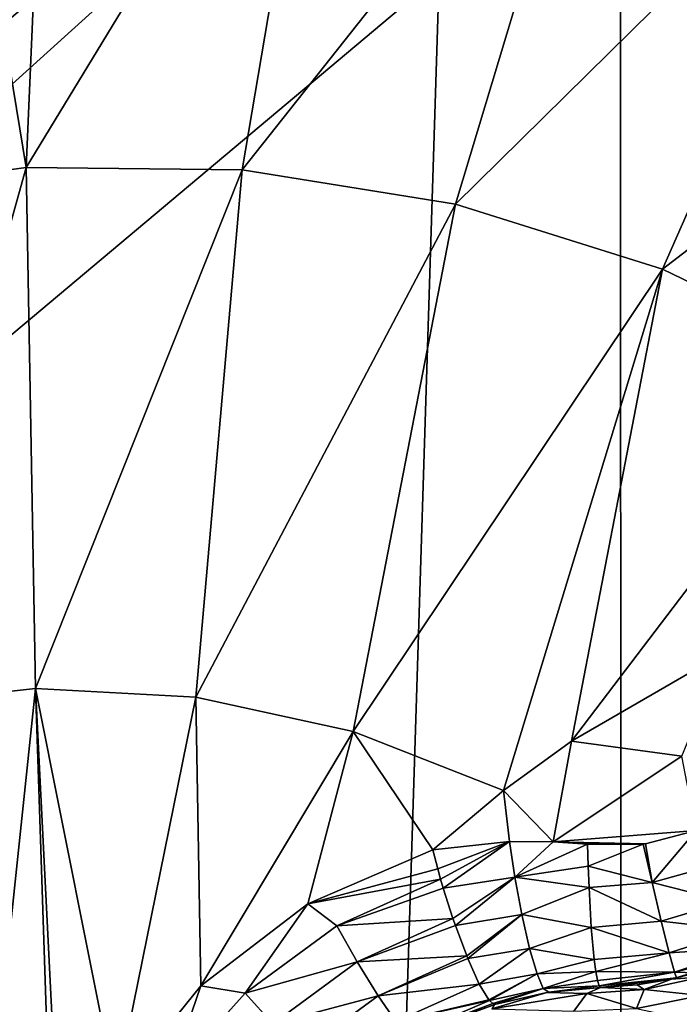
# Model space of a CAD drawing. Header units: metres. Extents: x -206 to 75, y -104 to 104.
# Tile 434 of 656: x -97.41 to -96.15, y 50.47 to 52.35. Entities that reach past the tile are written whole.
import ezdxf

# ---------------------------------------------------------------- set-up
doc = ezdxf.new("R2010")
doc.units = ezdxf.units.M
doc.layers.add('solid_01_1-CONSUMER_THERM_B_125288', color=7, linetype='CONTINUOUS')

msp = doc.modelspace()

# ---------------------------------------------------------------- linework, layer by layer
at = {"layer": 'solid_01_1-CONSUMER_THERM_B_125288'}
for points in [[(-106.887138, 47.939438, 1.5), (-97.174187, 56.091938, 1.5), (-200.514557, 74.966148, 1.5)], [(-76.404617, 63.580017, 75.400002), (-185.604614, 63.572178, 75.400002), (-92.716316, 42.429672, 75.400002)], [(-185.604614, 63.572178, 75.400002), (-93.500069, 42.491352, 75.400002), (-92.716316, 42.429672, 75.400002)], [(-185.604614, 63.572178, 75.400002), (-168.500076, 42.491318, 75.400002), (-93.500069, 42.491352, 75.400002)], [(-96.262909, 63.481071), (-95.711685, 63.53223), (-96.244728, -63.518929)], [(-95.711685, 63.53223), (-95.693489, -63.569927), (-96.244728, -63.518929)], [(-96.262909, 63.481071), (-100.244728, -63.519501), (-100.262909, 63.480499)], [(-96.262909, 63.481071), (-96.244728, -63.518929), (-100.244728, -63.519501)], [(-106.74334, 47.768116, 1.525335), (-97.174187, 56.091938, 1.5), (-106.887138, 47.939438, 1.5)], [(-97.030815, 55.921124, 1.525184), (-97.174187, 56.091938, 1.5), (-106.74334, 47.768116, 1.525335)], [(-96.894142, 55.758289, 1.599859), (-97.030815, 55.921124, 1.525184), (-106.74334, 47.768116, 1.525335)], [(-96.894142, 55.758289, 1.599859), (-106.74334, 47.768116, 1.525335), (-106.606697, 47.605324, 1.600154)], [(-96.77169, 55.612396, 1.720235), (-96.894142, 55.758289, 1.599859), (-106.606697, 47.605324, 1.600154)], [(-96.77169, 55.612396, 1.720235), (-106.606697, 47.605324, 1.600154), (-106.484299, 47.459492, 1.720659)], [(-96.66967, 55.490849, 1.8802), (-96.77169, 55.612396, 1.720235), (-106.484299, 47.459492, 1.720659)], [(-96.66967, 55.490849, 1.8802), (-106.484299, 47.459492, 1.720659), (-106.382347, 47.338028, 1.880731)], [(-96.66967, 55.490849, 1.8802), (-106.382347, 47.338028, 1.880731), (-106.306274, 47.247391, 2.071429)], [(-96.66967, 55.490849, 1.8802), (-106.306274, 47.247391, 2.071429), (-96.593323, 55.399895, 2.071429)], [(-96.593323, 55.399895, 2.071429), (-106.306274, 47.247391, 2.071429), (-106.15197, 47.063553, 2.474663)], [(-96.439018, 55.216053, 2.474663), (-96.593323, 55.399895, 2.071429), (-106.15197, 47.063553, 2.474663)], [(-94.904015, 55.228691, 72.400002), (-105.25354, 48.577946, 72.400002), (-102.325867, 53.848759, 72.400002)], [(-94.904015, 55.228691, 72.400002), (-94.903542, 48.57869, 72.400002), (-105.25354, 48.577946, 72.400002)], [(-96.439018, 55.216053, 2.474663), (-106.15197, 47.063553, 2.474663), (-105.951935, 46.825233, 2.825941)], [(-96.23877, 54.97747, 2.826262), (-96.439018, 55.216053, 2.474663), (-105.951935, 46.825233, 2.825941)], [(-96.23877, 54.97747, 2.826262), (-105.951935, 46.825233, 2.825941), (-105.713226, 46.540829, 3.112886)], [(-95.999763, 54.692722, 3.113388), (-96.23877, 54.97747, 2.826262), (-105.713226, 46.540829, 3.112886)], [(-95.481506, 54.962761, 3.5), (-95.141167, 53.669785, 3.5), (-104.854118, 45.517281, 3.5)], [(-95.481506, 54.962761, 3.5), (-104.854118, 45.517281, 3.5), (-95.949623, 54.907352, 3.5)], [(-95.949623, 54.907352, 3.5), (-104.854118, 45.517281, 3.5), (-96.411331, 54.815514, 3.5)], [(-96.411331, 54.815514, 3.5), (-104.854118, 45.517281, 3.5), (-96.865028, 54.687561, 3.5)], [(-95.999763, 54.692722, 3.113388), (-105.713226, 46.540829, 3.112886), (-105.444244, 46.220364, 3.325387)], [(-95.730453, 54.371861, 3.325905), (-95.999763, 54.692722, 3.113388), (-105.444244, 46.220364, 3.325387)], [(-96.865028, 54.687561, 3.5), (-104.854118, 45.517281, 3.5), (-97.306938, 54.524525, 3.5)], [(-97.306938, 54.524525, 3.5), (-104.854118, 45.517281, 3.5), (-97.734703, 54.327328, 3.5)], [(-95.730453, 54.371861, 3.325905), (-105.444244, 46.220364, 3.325387), (-105.154472, 45.875126, 3.455959)], [(-95.440338, 54.026215, 3.45631), (-95.730453, 54.371861, 3.325905), (-105.154472, 45.875126, 3.455959)], [(-95.440338, 54.026215, 3.45631), (-105.154472, 45.875126, 3.455959), (-104.854118, 45.517281, 3.5)], [(-95.440338, 54.026215, 3.45631), (-104.854118, 45.517281, 3.5), (-95.141167, 53.669785, 3.5)], [(-97.399971, 52.070324, 17.7449), (-97.359352, 53.013897, 17.260666), (-97.537476, 52.904751, 17.260666)], [(-96.82534, 53.015339, 17.428663), (-97.359352, 53.013897, 17.260666), (-97.399971, 52.070324, 17.7449)], [(-96.82534, 53.015339, 17.428663), (-97.399971, 52.070324, 17.7449), (-96.986328, 52.065529, 17.875093)], [(-96.82534, 53.015339, 17.428663), (-96.986328, 52.065529, 17.875093), (-96.294556, 52.938934, 17.595724)], [(-96.294556, 52.938934, 17.595724), (-96.986328, 52.065529, 17.875093), (-96.577385, 52.000168, 18.003803)], [(-96.294556, 52.938934, 17.595724), (-96.577385, 52.000168, 18.003803), (-95.778992, 52.786156, 17.75799)], [(-97.399971, 52.070324, 17.7449), (-97.537476, 52.904751, 17.260666), (-97.810188, 52.01445, 17.615782)], [(-95.778992, 52.786156, 17.75799), (-96.577385, 52.000168, 18.003803), (-96.181168, 51.875515, 18.128504)], [(-95.778992, 52.786156, 17.75799), (-96.181168, 51.875515, 18.128504), (-95.288589, 52.559952, 17.912331)], [(-95.288589, 52.559952, 17.912331), (-96.181168, 51.875515, 18.128504), (-95.805466, 51.694023, 18.246748)], [(-97.399971, 52.070324, 17.7449), (-97.810188, 52.01445, 17.615782), (-97.688469, 51.038456, 18.015265)], [(-97.399971, 52.070324, 17.7449), (-97.688469, 51.038456, 18.015265), (-97.382317, 51.071915, 18.111628)], [(-96.986328, 52.065529, 17.875093), (-97.399971, 52.070324, 17.7449), (-97.382317, 51.071915, 18.111628)], [(-96.986328, 52.065529, 17.875093), (-97.382317, 51.071915, 18.111628), (-97.07489, 51.055611, 18.208385)], [(-96.577385, 52.000168, 18.003803), (-96.986328, 52.065529, 17.875093), (-97.07489, 51.055611, 18.208385)], [(-96.577385, 52.000168, 18.003803), (-97.07489, 51.055611, 18.208385), (-96.773521, 50.989929, 18.303238)], [(-96.181168, 51.875515, 18.128504), (-96.577385, 52.000168, 18.003803), (-96.773521, 50.989929, 18.303238)], [(-96.181168, 51.875515, 18.128504), (-96.773521, 50.989929, 18.303238), (-96.485771, 50.876842, 18.393747)], [(-96.355331, 50.971485, 18.393747), (-96.181168, 51.875515, 18.128504), (-96.485771, 50.876842, 18.393747)], [(-96.355331, 50.971485, 18.393747), (-95.805466, 51.694023, 18.246748), (-96.181168, 51.875515, 18.128504)], [(-96.355331, 50.971485, 18.393747), (-96.062744, 51.140457, 18.393749), (-95.805466, 51.694023, 18.246748)], [(-96.143593, 50.942589, 18.426445), (-96.062744, 51.140457, 18.393749), (-96.355331, 50.971485, 18.393747)], [(-97.382317, 51.071915, 18.111628), (-97.688469, 51.038456, 18.015265), (-97.492691, 50.027512, 18.295778)], [(-97.382317, 51.071915, 18.111628), (-97.492691, 50.027512, 18.295778), (-97.347664, 50.031719, 18.341442)], [(-97.382317, 51.071915, 18.111628), (-97.332779, 50.079262, 18.339277), (-97.228157, 50.300884, 18.335257)], [(-97.07489, 51.055611, 18.208385), (-97.382317, 51.071915, 18.111628), (-97.228157, 50.300884, 18.335257)], [(-97.382317, 51.071915, 18.111628), (-97.347664, 50.031719, 18.341442), (-97.332779, 50.079262, 18.339277)], [(-97.07489, 51.055611, 18.208385), (-97.228157, 50.300884, 18.335257), (-97.065826, 50.50288, 18.343151)], [(-96.773521, 50.989929, 18.303238), (-97.07489, 51.055611, 18.208385), (-97.065826, 50.50288, 18.343151)], [(-96.773521, 50.989929, 18.303238), (-97.065826, 50.50288, 18.343151), (-96.860207, 50.659687, 18.36298)], [(-96.773521, 50.989929, 18.303238), (-96.860207, 50.659687, 18.36298), (-96.6213, 50.763134, 18.393747)], [(-96.485771, 50.876842, 18.393747), (-96.773521, 50.989929, 18.303238), (-96.6213, 50.763134, 18.393747)], [(-96.390526, 50.778667, 18.426289), (-96.355331, 50.971485, 18.393747), (-96.485771, 50.876842, 18.393747)], [(-96.143593, 50.942589, 18.426445), (-96.355331, 50.971485, 18.393747), (-96.390526, 50.778667, 18.426289)], [(-96.116348, 50.800217, 18.439516), (-96.143593, 50.942589, 18.426445), (-96.390526, 50.778667, 18.426289)], [(-96.474228, 50.778973, 18.416172), (-96.485771, 50.876842, 18.393747), (-96.6213, 50.763134, 18.393747)], [(-96.390526, 50.778667, 18.426289), (-96.485771, 50.876842, 18.393747), (-96.474228, 50.778973, 18.416172)], [(-96.213318, 50.774685, 18.438215), (-96.116348, 50.800217, 18.439516), (-96.390526, 50.778667, 18.426289)], [(-96.200844, 50.700336, 18.430731), (-96.116348, 50.800217, 18.439516), (-96.213318, 50.774685, 18.438215)], [(-96.200844, 50.700336, 18.430731), (-96.088127, 50.731674, 18.430347), (-96.116348, 50.800217, 18.439516)], [(-96.474228, 50.778973, 18.416172), (-96.6213, 50.763134, 18.393747), (-96.611618, 50.726715, 18.401201)], [(-96.474228, 50.778973, 18.416172), (-96.611618, 50.726715, 18.401201), (-96.606049, 50.707062, 18.402807)], [(-96.474228, 50.778973, 18.416172), (-96.606049, 50.707062, 18.402807), (-96.600967, 50.689812, 18.402847)], [(-96.474228, 50.778973, 18.416172), (-96.600967, 50.689812, 18.402847), (-96.463829, 50.710949, 18.419601)], [(-96.390526, 50.778667, 18.426289), (-96.474228, 50.778973, 18.416172), (-96.463829, 50.710949, 18.419601)], [(-96.390526, 50.778667, 18.426289), (-96.463829, 50.710949, 18.419601), (-96.324478, 50.773758, 18.432564)], [(-96.463829, 50.710949, 18.419601), (-96.323357, 50.732056, 18.433228), (-96.324478, 50.773758, 18.432564)], [(-96.217758, 50.774132, 18.438097), (-96.390526, 50.778667, 18.426289), (-96.324478, 50.773758, 18.432564)], [(-96.217758, 50.774132, 18.438097), (-96.213318, 50.774685, 18.438215), (-96.390526, 50.778667, 18.426289)], [(-96.217758, 50.774132, 18.438097), (-96.324478, 50.773758, 18.432564), (-96.323357, 50.732056, 18.433228)], [(-96.200844, 50.700336, 18.430731), (-96.217758, 50.774132, 18.438097), (-96.323357, 50.732056, 18.433228)], [(-96.200844, 50.700336, 18.430731), (-96.213318, 50.774685, 18.438215), (-96.217758, 50.774132, 18.438097)], [(-96.611618, 50.726715, 18.401201), (-96.6213, 50.763134, 18.393747), (-96.860207, 50.659687, 18.36298)], [(-96.463829, 50.710949, 18.419601), (-96.321762, 50.690823, 18.426958), (-96.323357, 50.732056, 18.433228)], [(-96.200844, 50.700336, 18.430731), (-96.323357, 50.732056, 18.433228), (-96.321762, 50.690823, 18.426958)], [(-96.200844, 50.700336, 18.430731), (-96.057716, 50.664539, 18.395985), (-96.088127, 50.731674, 18.430347)], [(-96.606049, 50.707062, 18.402807), (-96.611618, 50.726715, 18.401201), (-96.860207, 50.659687, 18.36298)], [(-96.804878, 50.617493, 18.376822), (-96.606049, 50.707062, 18.402807), (-96.860207, 50.659687, 18.36298)], [(-96.600967, 50.689812, 18.402847), (-96.606049, 50.707062, 18.402807), (-96.804878, 50.617493, 18.376822)], [(-96.463829, 50.710949, 18.419601), (-96.600967, 50.689812, 18.402847), (-96.582367, 50.631393, 18.393158)], [(-96.463829, 50.710949, 18.419601), (-96.582367, 50.631393, 18.393158), (-96.577858, 50.61824, 18.388721)], [(-96.463829, 50.710949, 18.419601), (-96.577858, 50.61824, 18.388721), (-96.450516, 50.639496, 18.402063)], [(-96.463829, 50.710949, 18.419601), (-96.450516, 50.639496, 18.402063), (-96.321762, 50.690823, 18.426958)], [(-96.200844, 50.700336, 18.430731), (-96.321762, 50.690823, 18.426958), (-96.183296, 50.626644, 18.397263)], [(-96.200844, 50.700336, 18.430731), (-96.183296, 50.626644, 18.397263), (-96.057716, 50.664539, 18.395985)], [(-96.600967, 50.689812, 18.402847), (-96.804878, 50.617493, 18.376822), (-96.582367, 50.631393, 18.393158)], [(-96.450516, 50.639496, 18.402063), (-96.317375, 50.614441, 18.394554), (-96.321762, 50.690823, 18.426958)], [(-96.183296, 50.626644, 18.397263), (-96.321762, 50.690823, 18.426958), (-96.317375, 50.614441, 18.394554)], [(-96.980347, 50.488892, 18.358753), (-96.860207, 50.659687, 18.36298), (-97.065826, 50.50288, 18.343151)], [(-96.980347, 50.488892, 18.358753), (-96.804878, 50.617493, 18.376822), (-96.860207, 50.659687, 18.36298)], [(-96.183296, 50.626644, 18.397263), (-96.032669, 50.609486, 18.337484), (-96.057716, 50.664539, 18.395985)], [(-96.450516, 50.639496, 18.402063), (-96.577858, 50.61824, 18.388721), (-96.556107, 50.559986, 18.356611)], [(-96.450516, 50.639496, 18.402063), (-96.556107, 50.559986, 18.356611), (-96.554085, 50.555016, 18.352713)], [(-96.450516, 50.639496, 18.402063), (-96.554085, 50.555016, 18.352713), (-96.435692, 50.57449, 18.36202)], [(-96.450516, 50.639496, 18.402063), (-96.435692, 50.57449, 18.36202), (-96.317375, 50.614441, 18.394554)], [(-96.765732, 50.548431, 18.367184), (-96.804878, 50.617493, 18.376822), (-96.980347, 50.488892, 18.358753)], [(-96.582367, 50.631393, 18.393158), (-96.804878, 50.617493, 18.376822), (-96.765732, 50.548431, 18.367184)], [(-96.582367, 50.631393, 18.393158), (-96.765732, 50.548431, 18.367184), (-96.577858, 50.61824, 18.388721)], [(-96.765732, 50.548431, 18.367184), (-96.556107, 50.559986, 18.356611), (-96.577858, 50.61824, 18.388721)], [(-96.183296, 50.626644, 18.397263), (-96.317375, 50.614441, 18.394554), (-96.168198, 50.566132, 18.338661)], [(-96.183296, 50.626644, 18.397263), (-96.168198, 50.566132, 18.338661), (-96.032669, 50.609486, 18.337484)], [(-96.435692, 50.57449, 18.36202), (-96.311806, 50.55294, 18.338902), (-96.317375, 50.614441, 18.394554)], [(-96.168198, 50.566132, 18.338661), (-96.317375, 50.614441, 18.394554), (-96.311806, 50.55294, 18.338902)], [(-96.168198, 50.566132, 18.338661), (-96.017181, 50.575756, 18.263954), (-96.032669, 50.609486, 18.337484)], [(-96.435692, 50.57449, 18.36202), (-96.554085, 50.555016, 18.352713), (-96.531906, 50.506073, 18.298187)], [(-96.435692, 50.57449, 18.36202), (-96.531906, 50.506073, 18.298187), (-96.421394, 50.525536, 18.304129)], [(-96.435692, 50.57449, 18.36202), (-96.421394, 50.525536, 18.304129), (-96.311806, 50.55294, 18.338902)], [(-96.168198, 50.566132, 18.338661), (-96.311806, 50.55294, 18.338902), (-96.308762, 50.530006, 18.304216)], [(-96.168198, 50.566132, 18.338661), (-96.308762, 50.530006, 18.304216), (-96.158127, 50.529148, 18.264479)], [(-96.168198, 50.566132, 18.338661), (-96.158127, 50.529148, 18.264479), (-96.017181, 50.575756, 18.263954)], [(-96.158127, 50.529148, 18.264479), (-96.012291, 50.565548, 18.189608), (-96.017181, 50.575756, 18.263954)], [(-96.158127, 50.529148, 18.264479), (-96.117043, 50.527386, 18.188999), (-96.012291, 50.565548, 18.189608)], [(-96.765732, 50.548431, 18.367184), (-96.980347, 50.488892, 18.358753), (-96.927521, 50.429642, 18.349083)], [(-96.765732, 50.548431, 18.367184), (-96.927521, 50.429642, 18.349083), (-96.725761, 50.483635, 18.33046)], [(-96.765732, 50.548431, 18.367184), (-96.725761, 50.483635, 18.33046), (-96.556107, 50.559986, 18.356611)], [(-96.554085, 50.555016, 18.352713), (-96.556107, 50.559986, 18.356611), (-96.725761, 50.483635, 18.33046)], [(-96.554085, 50.555016, 18.352713), (-96.725761, 50.483635, 18.33046), (-96.531906, 50.506073, 18.298187)], [(-96.421394, 50.525536, 18.304129), (-96.308762, 50.530006, 18.304216), (-96.311806, 50.55294, 18.338902)], [(-96.104134, 50.51992, 16.615095), (-96.047661, 50.550671, 16.674841), (-96.164009, 50.515759, 16.708683)], [(-96.153847, 50.518005, 18.188543), (-96.164009, 50.515759, 16.708683), (-96.047661, 50.550671, 16.674841)], [(-96.117043, 50.527386, 18.188999), (-96.153847, 50.518005, 18.188543), (-96.047661, 50.550671, 16.674841)], [(-96.421394, 50.525536, 18.304129), (-96.531906, 50.506073, 18.298187), (-96.51339, 50.476025, 18.230297)], [(-96.421394, 50.525536, 18.304129), (-96.51339, 50.476025, 18.230297), (-96.512398, 50.47485, 18.225763)], [(-96.421394, 50.525536, 18.304129), (-96.512398, 50.47485, 18.225763), (-96.409485, 50.497692, 18.237627)], [(-96.421394, 50.525536, 18.304129), (-96.409485, 50.497692, 18.237627), (-96.308762, 50.530006, 18.304216)], [(-96.409485, 50.497692, 18.237627), (-96.305656, 50.51318, 18.266207), (-96.308762, 50.530006, 18.304216)], [(-96.158127, 50.529148, 18.264479), (-96.308762, 50.530006, 18.304216), (-96.305656, 50.51318, 18.266207)], [(-96.158127, 50.529148, 18.264479), (-96.305656, 50.51318, 18.266207), (-96.302582, 50.502911, 18.225878)], [(-96.158127, 50.529148, 18.264479), (-96.302582, 50.502911, 18.225878), (-96.153847, 50.518005, 18.188543)], [(-96.158127, 50.529148, 18.264479), (-96.153847, 50.518005, 18.188543), (-96.117043, 50.527386, 18.188999)], [(-96.725761, 50.483635, 18.33046), (-96.691734, 50.43457, 18.270634), (-96.531906, 50.506073, 18.298187)], [(-96.531906, 50.506073, 18.298187), (-96.691734, 50.43457, 18.270634), (-96.51339, 50.476025, 18.230297)], [(-96.409485, 50.497692, 18.237627), (-96.302582, 50.502911, 18.225878), (-96.305656, 50.51318, 18.266207)], [(-96.153847, 50.518005, 18.188543), (-96.302582, 50.502911, 18.225878), (-96.299614, 50.499508, 18.184393)], [(-96.153847, 50.518005, 18.188543), (-96.299614, 50.499508, 18.184393), (-96.164009, 50.515759, 16.708683)], [(-96.164009, 50.515759, 16.708683), (-96.299614, 50.499508, 18.184393), (-96.229233, 50.50481, 16.735819)], [(-96.229233, 50.50481, 16.735819), (-96.299614, 50.499508, 18.184393), (-96.299614, 50.499508, 16.770613)], [(-96.216179, 50.495491, 16.65279), (-96.229233, 50.50481, 16.735819), (-96.299614, 50.499508, 16.770613)], [(-96.216179, 50.495491, 16.65279), (-96.164009, 50.515759, 16.708683), (-96.229233, 50.50481, 16.735819)], [(-96.216179, 50.495491, 16.65279), (-96.104134, 50.51992, 16.615095), (-96.164009, 50.515759, 16.708683)], [(-96.106834, 50.484394, 16.547344), (-96.104134, 50.51992, 16.615095), (-96.216179, 50.495491, 16.65279)], [(-97.125381, 50.327076, 18.349483), (-97.065826, 50.50288, 18.343151), (-97.228157, 50.300884, 18.335257)], [(-97.125381, 50.327076, 18.349483), (-96.980347, 50.488892, 18.358753), (-97.065826, 50.50288, 18.343151)], [(-96.927521, 50.429642, 18.349083), (-96.980347, 50.488892, 18.358753), (-97.125381, 50.327076, 18.349483)], [(-96.409485, 50.497692, 18.237627), (-96.512398, 50.47485, 18.225763), (-96.50605, 50.469025, 18.193224)], [(-96.507759, 50.458809, 16.764372), (-96.402435, 50.489845, 16.79719), (-96.502525, 50.466988, 16.820389)], [(-96.507759, 50.458809, 16.764372), (-96.32605, 50.488106, 16.703562), (-96.402435, 50.489845, 16.79719)], [(-96.35067, 50.454369, 16.639471), (-96.32605, 50.488106, 16.703562), (-96.507759, 50.458809, 16.764372)], [(-96.409485, 50.497692, 18.237627), (-96.50605, 50.469025, 18.193224), (-96.500259, 50.467659, 18.155281)], [(-96.502525, 50.466988, 16.820389), (-96.402435, 50.489845, 16.79719), (-96.500259, 50.467659, 18.155281)], [(-96.409485, 50.497692, 18.237627), (-96.500259, 50.467659, 18.155281), (-96.398827, 50.490417, 18.172401)], [(-96.402435, 50.489845, 16.79719), (-96.398827, 50.490417, 18.172401), (-96.500259, 50.467659, 18.155281)], [(-96.409485, 50.497692, 18.237627), (-96.398827, 50.490417, 18.172401), (-96.302582, 50.502911, 18.225878)], [(-96.402435, 50.489845, 16.79719), (-96.299614, 50.499508, 16.770613), (-96.398827, 50.490417, 18.172401)], [(-96.32605, 50.488106, 16.703562), (-96.299614, 50.499508, 16.770613), (-96.402435, 50.489845, 16.79719)], [(-96.398827, 50.490417, 18.172401), (-96.299614, 50.499508, 18.184393), (-96.302582, 50.502911, 18.225878)], [(-96.299614, 50.499508, 16.770613), (-96.299614, 50.499508, 18.184393), (-96.398827, 50.490417, 18.172401)], [(-96.230797, 50.459538, 16.586805), (-96.32605, 50.488106, 16.703562), (-96.35067, 50.454369, 16.639471)], [(-96.216179, 50.495491, 16.65279), (-96.299614, 50.499508, 16.770613), (-96.32605, 50.488106, 16.703562)], [(-96.230797, 50.459538, 16.586805), (-96.216179, 50.495491, 16.65279), (-96.32605, 50.488106, 16.703562)], [(-96.230797, 50.459538, 16.586805), (-96.106834, 50.484394, 16.547344), (-96.216179, 50.495491, 16.65279)], [(-96.927521, 50.429642, 18.349083), (-96.875587, 50.374046, 18.312243), (-96.725761, 50.483635, 18.33046)], [(-96.725761, 50.483635, 18.33046), (-96.875587, 50.374046, 18.312243), (-96.691734, 50.43457, 18.270634)], [(-96.691734, 50.43457, 18.270634), (-96.512398, 50.47485, 18.225763), (-96.51339, 50.476025, 18.230297)], [(-96.691734, 50.43457, 18.270634), (-96.668564, 50.407745, 18.198982), (-96.512398, 50.47485, 18.225763)], [(-96.50605, 50.469025, 18.193224), (-96.512398, 50.47485, 18.225763), (-96.668564, 50.407745, 18.198982)], [(-96.50605, 50.469025, 18.193224), (-96.668564, 50.407745, 18.198982), (-96.500259, 50.467659, 18.155281)], [(-96.668564, 50.407745, 18.198982), (-96.596222, 50.432442, 18.138186), (-96.500259, 50.467659, 18.155281)], [(-96.502525, 50.466988, 16.820389), (-96.500259, 50.467659, 18.155281), (-96.596222, 50.432442, 18.138186)], [(-96.230797, 50.459538, 16.586805), (-96.101257, 50.431198, 16.492579), (-96.106834, 50.484394, 16.547344)]]:
    msp.add_3dface(points, dxfattribs=at)

doc.saveas('drawing.dxf')
